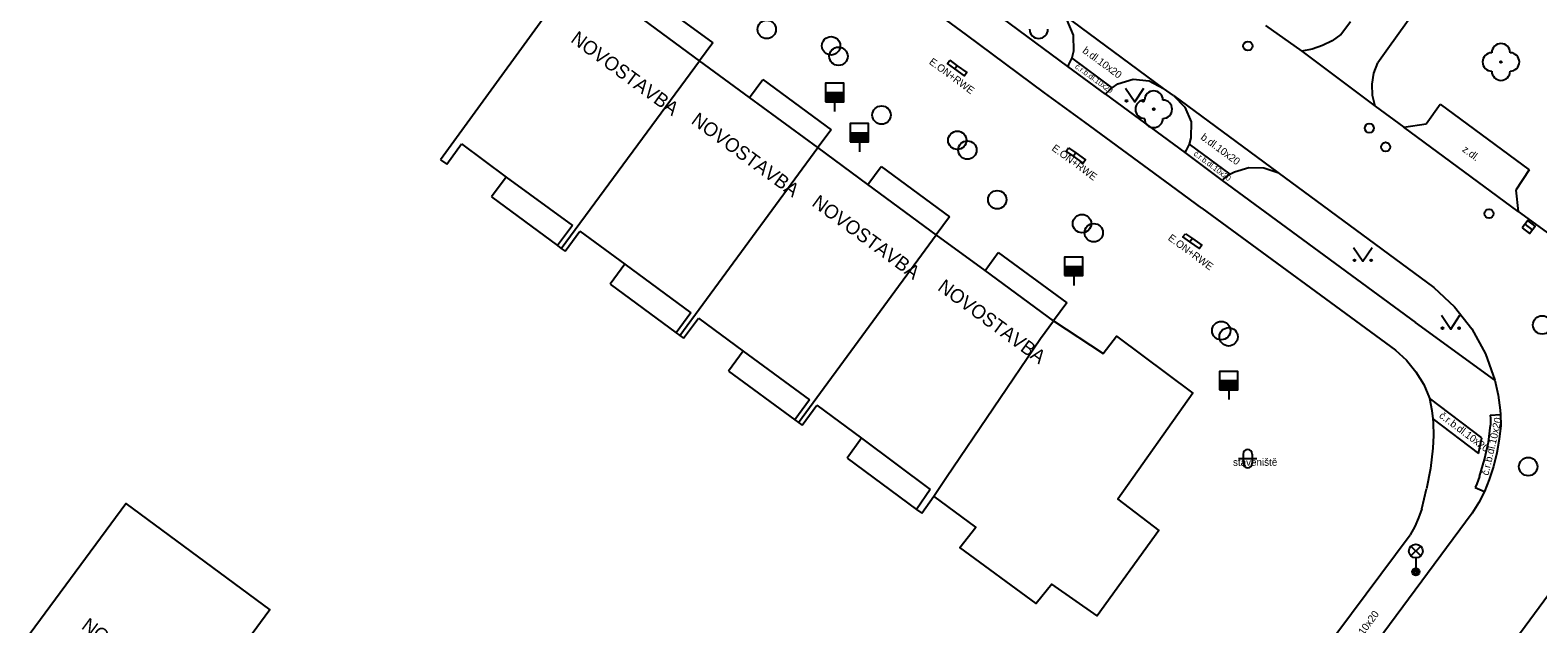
# Model space of a CAD drawing. Extents: x -598233 to -596890, y -1157848 to -1156431.
# Drawn here: x -597587.5 to -597505.6, y -1156833.9 to -1156801.6 of the extents above; entities that cross this region are included whole.
import ezdxf

# ---------------------------------------------------------------- set-up
doc = ezdxf.new("R2010")
doc.units = 0
for name, color, linetype in [('Level 10', 7, 'Continuous'), ('Level 11', 7, 'Continuous'), ('Level 22', 7, 'Continuous'), ('Level 24', 7, 'Continuous'), ('Level 27', 7, 'Continuous'), ('Level 28', 7, 'Continuous'), ('Level 33', 7, 'Continuous'), ('Level 36', 7, 'Continuous'), ('Level 40', 7, 'Continuous'), ('Level 41', 7, 'Continuous'), ('Level 42', 7, 'Continuous'), ('Level 5', 7, 'Continuous')]:
    doc.layers.add(name, color=color, linetype=linetype)

msp = doc.modelspace()

# ---------------------------------------------------------------- linework, layer by layer
at = {"layer": 'Level 10'}
for points in [[(-597525.92, -1156804.8), (-597531.78, -1156800.46)], [(-597520.38, -1156801.37), (-597518.4, -1156802.77)], [(-597518.4, -1156802.77), (-597514.41, -1156805.77)], [(-597525.37, -1156805.19), (-597525.92, -1156804.8)], [(-597525.37, -1156805.19), (-597519.7, -1156809.37)], [(-597514.41, -1156805.77), (-597512.85, -1156806.91)], [(-597511.63, -1156806.72), (-597510.87, -1156805.65)], [(-597510.87, -1156805.65), (-597506.04, -1156809.22)], [(-597512.85, -1156806.91), (-597511.63, -1156806.72)], [(-597519.7, -1156809.37), (-597511.22, -1156815.63)], [(-597506.04, -1156809.22), (-597506.77, -1156810.33)], [(-597506.77, -1156810.33), (-597506.64, -1156811.49)], [(-597506.64, -1156811.49), (-597504.71, -1156812.89)], [(-597511.22, -1156815.63), (-597510.1, -1156816.67), (-597509.16, -1156817.88), (-597508.42, -1156819.23), (-597507.91, -1156820.67)], [(-597507.91, -1156820.67), (-597507.72, -1156821.48), (-597507.61, -1156822.3)], [(-597507.61, -1156822.3), (-597507.6, -1156822.54), (-597507.58, -1156823.13)], [(-597507.58, -1156823.13), (-597507.66, -1156823.88), (-597507.79, -1156824.63), (-597507.98, -1156825.36), (-597508.21, -1156826.08)], [(-597508.21, -1156826.08), (-597508.46, -1156826.73), (-597508.77, -1156827.33)], [(-597509.14, -1156827.9), (-597518.43, -1156840.47)], [(-597508.77, -1156827.33), (-597509.14, -1156827.9)], [(-597514.13, -1156844.75), (-597503.92, -1156830.87)]]:
    msp.add_lwpolyline(points, dxfattribs=at)
at = {"layer": 'Level 11'}
for points in [[(-597508.33, -1156795.09), (-597508.56, -1156795.42), (-597513.72, -1156802.65)], [(-597536.63, -1156801.89), (-597538.81, -1156800.29)], [(-597531.12, -1156803.6), (-597535.57, -1156800.31)], [(-597531.78, -1156800.46), (-597531.17, -1156801.09), (-597530.83, -1156801.9), (-597530.81, -1156802.78), (-597530.91, -1156803.13), (-597531.09, -1156803.5), (-597531.12, -1156803.6)], [(-597516.27, -1156801.87), (-597515.75, -1156801.16)], [(-597532.38, -1156805.03), (-597536.63, -1156801.89)], [(-597516.27, -1156801.87), (-597516.75, -1156802.2), (-597517.27, -1156802.47), (-597517.83, -1156802.66), (-597518.4, -1156802.77)], [(-597528.71, -1156804.76), (-597530.91, -1156803.13)], [(-597513.72, -1156802.65), (-597514.27, -1156803.4)], [(-597529.08, -1156805.11), (-597531.12, -1156803.6)], [(-597514.41, -1156805.77), (-597514.55, -1156805.18), (-597514.57, -1156804.57), (-597514.48, -1156803.97), (-597514.27, -1156803.4)], [(-597529.08, -1156805.11), (-597529.02, -1156805.04), (-597528.71, -1156804.76), (-597528.4, -1156804.55), (-597527.56, -1156804.3), (-597526.69, -1156804.39), (-597525.92, -1156804.8)], [(-597530.19, -1156806.63), (-597532.38, -1156805.03)], [(-597529.08, -1156805.11), (-597524.76, -1156808.29)], [(-597525.37, -1156805.19), (-597524.76, -1156805.81), (-597524.42, -1156806.61), (-597524.43, -1156807.49), (-597524.52, -1156807.83), (-597524.7, -1156808.2), (-597524.76, -1156808.29)], [(-597525.83, -1156809.84), (-597530.19, -1156806.63)], [(-597506.64, -1156811.49), (-597512.85, -1156806.91)], [(-597524.52, -1156807.83), (-597522.31, -1156809.47)], [(-597524.76, -1156808.29), (-597522.73, -1156809.8)], [(-597523.84, -1156811.31), (-597525.83, -1156809.84)], [(-597522.73, -1156809.8), (-597522.65, -1156809.73), (-597522.31, -1156809.47), (-597522.06, -1156809.34), (-597521.28, -1156809.1), (-597520.47, -1156809.11), (-597519.7, -1156809.37)], [(-597522.73, -1156809.8), (-597512.21, -1156817.54)], [(-597523.84, -1156811.31), (-597513.3, -1156819.03)], [(-597531.9, -1156817.44), (-597529.2, -1156819.22), (-597528.47, -1156818.27), (-597524.32, -1156821.37), (-597528.4, -1156827.15), (-597526.18, -1156828.85), (-597529.52, -1156833.49), (-597531.99, -1156831.77), (-597532.85, -1156832.81), (-597536.99, -1156829.77), (-597536.13, -1156828.66), (-597538.41, -1156826.97)], [(-597507.91, -1156820.67), (-597512.21, -1156817.54)], [(-597513.3, -1156819.03), (-597512.71, -1156819.58), (-597512.19, -1156820.21), (-597511.77, -1156820.9), (-597511.45, -1156821.64)], [(-597511.45, -1156821.64), (-597511.33, -1156822.31), (-597511.27, -1156822.78), (-597511.25, -1156822.99), (-597511.23, -1156823.68), (-597511.27, -1156824.36)], [(-597508.61, -1156823.8), (-597511.45, -1156821.64)], [(-597511.27, -1156822.78), (-597508.79, -1156824.65)], [(-597508.15, -1156822.57), (-597507.6, -1156822.54)], [(-597508.15, -1156822.57), (-597508.14, -1156822.75), (-597508.14, -1156822.93), (-597508.14, -1156823.11)], [(-597508.79, -1156824.65), (-597508.61, -1156823.8)], [(-597508.74, -1156825.9), (-597508.46, -1156824.99), (-597508.25, -1156824.05), (-597508.14, -1156823.11)], [(-597511.27, -1156824.36), (-597511.41, -1156825.47), (-597511.62, -1156826.58)], [(-597508.74, -1156825.9), (-597508.81, -1156826.1), (-597508.89, -1156826.3), (-597508.97, -1156826.5)], [(-597511.88, -1156827.67), (-597511.62, -1156826.58)], [(-597508.97, -1156826.5), (-597508.46, -1156826.73)], [(-597511.88, -1156827.67), (-597512.06, -1156828.15), (-597512.26, -1156828.62), (-597512.5, -1156829.08)], [(-597519.73, -1156838.79), (-597512.5, -1156829.08)]]:
    msp.add_lwpolyline(points, dxfattribs=at)
at = {"layer": 'Level 22'}
for centre in [(-597507.57, -1156803.36), (-597526.45, -1156805.93)]:
    msp.add_circle(centre, 0.05, dxfattribs=at)
for centre, start, end in [((-597532.7, -1156801.58), 180, 0), ((-597507.57, -1156802.86), 0, 180), ((-597508.07, -1156803.36), 90, 270), ((-597507.07, -1156803.36), 270, 90), ((-597507.57, -1156803.86), 180, 0), ((-597526.45, -1156805.43), 0, 180), ((-597526.95, -1156805.93), 90, 270), ((-597525.95, -1156805.93), 270, 90), ((-597526.45, -1156806.43), 180, 0)]:
    msp.add_arc(centre, 0.5, start, end, dxfattribs=at)
at = {"layer": 'Level 24'}
for points in [[(-597537.54, -1156803.26), (-597537.13, -1156803.56), (-597537.26, -1156803.74), (-597537.67, -1156803.44), (-597537.54, -1156803.26)], [(-597537.13, -1156803.56), (-597536.61, -1156803.94), (-597536.74, -1156804.12), (-597537.26, -1156803.74)], [(-597531.08, -1156808.03), (-597530.68, -1156808.31), (-597530.81, -1156808.49), (-597531.21, -1156808.21), (-597531.08, -1156808.03)], [(-597530.68, -1156808.31), (-597530.16, -1156808.68), (-597530.29, -1156808.86), (-597530.81, -1156808.49)], [(-597524.35, -1156812.96), (-597524.48, -1156813.14), (-597524.86, -1156812.88), (-597524.73, -1156812.7)], [(-597524.73, -1156812.7), (-597524.35, -1156812.96)], [(-597524.35, -1156812.96), (-597523.83, -1156813.33), (-597523.96, -1156813.51), (-597524.48, -1156813.14)]]:
    msp.add_lwpolyline(points, dxfattribs=at)
at = {"layer": 'Level 27'}
msp.add_line((-597506.2678, -1156812.1771), (-597505.8722, -1156812.4829), dxfattribs=at)
msp.add_lwpolyline([(-597506.4207, -1156812.3748), (-597506.0252, -1156812.6807), (-597505.7193, -1156812.2852), (-597506.1148, -1156811.9793)], close=True, dxfattribs=at)
for centre in [(-597547.49, -1156801.59), (-597543.99, -1156802.48), (-597543.59, -1156803.05), (-597541.25, -1156806.25), (-597537.13, -1156807.62), (-597536.58, -1156808.15), (-597534.96, -1156810.85), (-597530.35, -1156812.15), (-597529.71, -1156812.65), (-597505.33, -1156817.6599), (-597522.78, -1156817.97), (-597522.38, -1156818.31), (-597506.09, -1156825.37)]:
    msp.add_circle(centre, 0.5, dxfattribs=at)
at = {"layer": 'Level 28'}
for p, q in [((-597544.3, -1156805.02), (-597543.3, -1156805.02)), ((-597544.3, -1156805.07), (-597543.3, -1156805.07)), ((-597544.3, -1156805.12), (-597543.3, -1156805.12)), ((-597544.3, -1156805.17), (-597543.3, -1156805.17)), ((-597544.3, -1156805.22), (-597543.3, -1156805.22)), ((-597544.3, -1156805.27), (-597543.3, -1156805.27)), ((-597544.3, -1156805.32), (-597543.3, -1156805.32)), ((-597544.3, -1156805.37), (-597543.3, -1156805.37)), ((-597544.3, -1156805.42), (-597543.3, -1156805.42)), ((-597544.3, -1156805.47), (-597543.3, -1156805.47)), ((-597543.8, -1156805.52), (-597543.8, -1156806.05)), ((-597542.95, -1156807.21), (-597541.95, -1156807.21)), ((-597542.95, -1156807.26), (-597541.95, -1156807.26)), ((-597542.95, -1156807.31), (-597541.95, -1156807.31)), ((-597542.95, -1156807.36), (-597541.95, -1156807.36)), ((-597542.95, -1156807.41), (-597541.95, -1156807.41)), ((-597542.95, -1156807.46), (-597541.95, -1156807.46)), ((-597542.95, -1156807.51), (-597541.95, -1156807.51)), ((-597542.95, -1156807.56), (-597541.95, -1156807.56)), ((-597542.95, -1156807.61), (-597541.95, -1156807.61)), ((-597542.95, -1156807.66), (-597541.95, -1156807.66)), ((-597542.45, -1156807.71), (-597542.45, -1156808.24)), ((-597531.3, -1156814.48), (-597530.3, -1156814.48)), ((-597531.3, -1156814.53), (-597530.3, -1156814.53)), ((-597531.3, -1156814.58), (-597530.3, -1156814.58)), ((-597531.3, -1156814.63), (-597530.3, -1156814.63)), ((-597531.3, -1156814.68), (-597530.3, -1156814.68)), ((-597531.3, -1156814.73), (-597530.3, -1156814.73)), ((-597531.3, -1156814.78), (-597530.3, -1156814.78)), ((-597531.3, -1156814.83), (-597530.3, -1156814.83)), ((-597531.3, -1156814.88), (-597530.3, -1156814.88)), ((-597531.3, -1156814.93), (-597530.3, -1156814.93)), ((-597530.8, -1156814.98), (-597530.8, -1156815.51)), ((-597522.87, -1156820.69), (-597521.87, -1156820.69)), ((-597522.87, -1156820.74), (-597521.87, -1156820.74)), ((-597522.87, -1156820.79), (-597521.87, -1156820.79)), ((-597522.87, -1156820.84), (-597521.87, -1156820.84)), ((-597522.87, -1156820.89), (-597521.87, -1156820.89)), ((-597522.87, -1156820.94), (-597521.87, -1156820.94)), ((-597522.87, -1156820.99), (-597521.87, -1156820.99)), ((-597522.87, -1156821.04), (-597521.87, -1156821.04)), ((-597522.87, -1156821.09), (-597521.87, -1156821.09)), ((-597522.87, -1156821.14), (-597521.87, -1156821.14)), ((-597522.37, -1156821.19), (-597522.37, -1156821.72))]:
    msp.add_line(p, q, dxfattribs=at)
for points in [[(-597544.3, -1156805.52), (-597543.3, -1156805.52), (-597543.3, -1156804.52), (-597544.3, -1156804.52)], [(-597542.95, -1156807.71), (-597541.95, -1156807.71), (-597541.95, -1156806.71), (-597542.95, -1156806.71)], [(-597531.3, -1156814.98), (-597530.3, -1156814.98), (-597530.3, -1156813.98), (-597531.3, -1156813.98)], [(-597522.87, -1156821.19), (-597521.87, -1156821.19), (-597521.87, -1156820.19), (-597522.87, -1156820.19)]]:
    msp.add_lwpolyline(points, close=True, dxfattribs=at)
for centre in [(-597521.33, -1156802.49), (-597514.73, -1156806.96), (-597513.84, -1156807.98), (-597508.22, -1156811.61)]:
    msp.add_circle(centre, 0.25, dxfattribs=at)
at = {"layer": 'Level 33'}
for p, q in [((-597512.465, -1156830.23), (-597511.935, -1156829.7)), ((-597512.465, -1156829.7), (-597511.935, -1156830.23)), ((-597512.2, -1156830.34), (-597512.2, -1156831.09))]:
    msp.add_line(p, q, dxfattribs=at)
for centre, radius in [((-597512.2, -1156829.965), 0.375), ((-597512.2, -1156831.09), 0.2), ((-597512.2, -1156831.09), 0.1445), ((-597512.2, -1156831.09), 0.0876)]:
    msp.add_circle(centre, radius, dxfattribs=at)
at = {"layer": 'Level 36'}
for p, q in [((-597521.846, -1156824.936), (-597520.846, -1156824.936)), ((-597521.596, -1156824.686), (-597521.596, -1156825.186)), ((-597521.096, -1156824.686), (-597521.096, -1156825.186))]:
    msp.add_line(p, q, dxfattribs=at)
for points in [[(-597527.98, -1156804.78), (-597527.48, -1156805.53), (-597526.98, -1156804.78)], [(-597515.58, -1156813.45), (-597515.08, -1156814.2), (-597514.58, -1156813.45)], [(-597510.8, -1156817.14), (-597510.3, -1156817.89), (-597509.8, -1156817.14)]]:
    msp.add_lwpolyline(points, dxfattribs=at)
for centre in [(-597527.9302, -1156805.4798), (-597527.0308, -1156805.4798), (-597515.5302, -1156814.1498), (-597514.6308, -1156814.1498), (-597510.7502, -1156817.8398), (-597509.8508, -1156817.8398)]:
    msp.add_circle(centre, 0.05, dxfattribs=at)
for centre, start, end in [((-597521.3457, -1156824.6863), 0, 180), ((-597521.3457, -1156825.1863), 180, 0)]:
    msp.add_arc(centre, 0.25, start, end, dxfattribs=at)
at = {"layer": 'Level 5'}
for points in [[(-597557.78, -1156798.42), (-597565.22, -1156808.68)], [(-597531.9, -1156817.44), (-597535.62, -1156814.7), (-597538.27, -1156812.76), (-597541.99, -1156810.02), (-597544.71, -1156808.02), (-597548.43, -1156805.29), (-597551.15, -1156803.29), (-597554.87, -1156800.56), (-597557.78, -1156798.42)], [(-597554.15, -1156799.58), (-597550.43, -1156802.32)], [(-597550.43, -1156802.32), (-597551.15, -1156803.29)], [(-597558.66, -1156813.5), (-597551.15, -1156803.29)], [(-597548.43, -1156805.29), (-597547.71, -1156804.31)], [(-597547.71, -1156804.31), (-597543.99, -1156807.05)], [(-597543.99, -1156807.05), (-597544.71, -1156808.02)], [(-597564.89, -1156808.91), (-597564.09, -1156807.82)], [(-597564.09, -1156807.82), (-597561.65, -1156809.62), (-597558.06, -1156812.26)], [(-597552.21, -1156818.23), (-597544.71, -1156808.02)], [(-597565.22, -1156808.68), (-597564.89, -1156808.91)], [(-597541.99, -1156810.02), (-597541.27, -1156809.05)], [(-597541.27, -1156809.05), (-597537.55, -1156811.79)], [(-597561.65, -1156809.62), (-597562.45, -1156810.7)], [(-597562.45, -1156810.7), (-597558.86, -1156813.35)], [(-597558.06, -1156812.26), (-597558.86, -1156813.35)], [(-597537.55, -1156811.79), (-597538.27, -1156812.76)], [(-597558.45, -1156813.65), (-597557.65, -1156812.56)], [(-597557.65, -1156812.56), (-597555.21, -1156814.36), (-597551.61, -1156817)], [(-597545.77, -1156822.97), (-597538.27, -1156812.76)], [(-597558.86, -1156813.35), (-597558.66, -1156813.5), (-597558.45, -1156813.65)], [(-597535.62, -1156814.7), (-597534.9, -1156813.73)], [(-597534.9, -1156813.73), (-597531.18, -1156816.47)], [(-597555.21, -1156814.36), (-597556.01, -1156815.44)], [(-597556.01, -1156815.44), (-597552.41, -1156818.09)], [(-597551.61, -1156817), (-597552.41, -1156818.09)], [(-597531.18, -1156816.47), (-597531.9, -1156817.44)], [(-597552.01, -1156818.38), (-597551.21, -1156817.3)], [(-597551.21, -1156817.3), (-597548.77, -1156819.09), (-597545.17, -1156821.73)], [(-597539.05, -1156827.9), (-597538.41, -1156826.97), (-597537.72, -1156825.95), (-597532.6, -1156818.4), (-597531.9, -1156817.44)], [(-597552.41, -1156818.09), (-597552.21, -1156818.23), (-597552.01, -1156818.38)], [(-597548.77, -1156819.09), (-597549.57, -1156820.17)], [(-597549.57, -1156820.17), (-597545.97, -1156822.82)], [(-597545.17, -1156821.73), (-597545.97, -1156822.82)], [(-597545.57, -1156823.11), (-597544.77, -1156822.03)], [(-597544.77, -1156822.03), (-597542.33, -1156823.83), (-597538.6, -1156826.62)], [(-597545.97, -1156822.82), (-597545.77, -1156822.97), (-597545.57, -1156823.11)], [(-597542.33, -1156823.83), (-597543.12, -1156824.91)], [(-597543.12, -1156824.91), (-597539.35, -1156827.7)], [(-597538.6, -1156826.62), (-597539.35, -1156827.7)], [(-597587.54, -1156834.43), (-597582.34, -1156827.38), (-597574.5, -1156833.17), (-597579.82, -1156840.38)], [(-597539.35, -1156827.7), (-597539.05, -1156827.9)]]:
    msp.add_lwpolyline(points, dxfattribs=at)

# ---------------------------------------------------------------- texts
at = {"layer": 'Level 40'}
for s, height, rotation, p in [('b.dl.10x20', 0.4, 323.652913, (-597530.36, -1156802.82)), ('č.r.b.dl.10x20', 0.3, 324, (-597530.76, -1156803.67)), ('b.dl.10x20', 0.4, 323.652913, (-597523.93, -1156807.53)), ('č.r.b.dl.10x20', 0.3, 323, (-597524.31, -1156808.41)), ('z.dl.', 0.4, 323.394521, (-597509.71, -1156808.19)), ('č.r.b.dl.10x20', 0.4, 323, (-597510.97, -1156822.67)), ('č.r.b.dl.10x20', 0.4, 77, (-597508.25, -1156825.88)), ('b.dl.10x20', 0.4, 53.631054, (-597515.64, -1156835.38))]:
    msp.add_text(s, height=height, rotation=rotation, dxfattribs=at).set_placement(p)
at = {"layer": 'Level 41'}
for s, height, rotation, p in [('NOVOSTAVBA', 0.75, 323.701078, (-597558.2, -1156802.23)), ('E.ON+RWE', 0.4, 323.601685, (-597538.7, -1156803.43)), ('NOVOSTAVBA', 0.75, 323.701078, (-597551.65, -1156806.66)), ('E.ON+RWE', 0.4, 323.601685, (-597532.03, -1156808.13)), ('NOVOSTAVBA', 0.75, 323.701078, (-597545.09, -1156811.14)), ('E.ON+RWE', 0.4, 323.601685, (-597525.71, -1156813.01)), ('NOVOSTAVBA', 0.75, 323.701078, (-597538.25, -1156815.73)), ('NOVOSTAVBA', 0.75, 323.498559, (-597584.8, -1156834.15))]:
    msp.add_text(s, height=height, rotation=rotation, dxfattribs=at).set_placement(p)
at = {"layer": 'Level 42'}
msp.add_text('staveniště', height=0.4, rotation=0.134164, dxfattribs=at).set_placement((-597522.14, -1156825.33))

doc.saveas('drawing.dxf')
